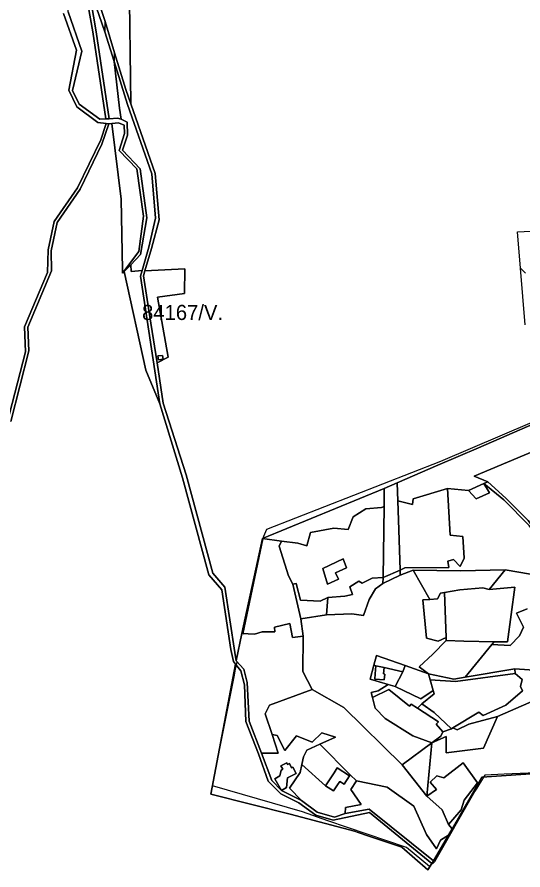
# Model space of a CAD drawing. Extents: x -477304 to -465429, y -1159113 to -1149210.
# Drawn here: x -474140 to -473638, y -1157120 to -1156274 of the extents above; entities that cross this region are included whole.
import ezdxf

# ---------------------------------------------------------------- set-up
doc = ezdxf.new("R2010")
doc.units = 0
for name, color, linetype in [('BPEJ_s', 7, 'Continuous'), ('orna_s', 7, 'Continuous'), ('ostatni_s', 7, 'Continuous'), ('PUPFL_s', 7, 'Continuous'), ('trav_porost_s', 7, 'Continuous'), ('voda_s', 7, 'Continuous')]:
    doc.layers.add(name, color=color, linetype=linetype)

msp = doc.modelspace()

# ---------------------------------------------------------------- linework, layer by layer
at = {"layer": 'BPEJ_s'}
for points in [[(-473635.3, -1156527.85), (-473640.28, -1156522.85), (-473643.25, -1156486.94), (-473518.41, -1156480.7)], [(-473635.61, -1156579.35), (-473640.28, -1156522.85), (-473643.25, -1156486.94), (-473518.41, -1156480.7)], [(-473997.86, -1156657.65), (-474011.98, -1156624.28), (-474033.36, -1156526.21), (-474026.72, -1156519.68), (-474026.53, -1156526.15), (-474015.49, -1156525.34), (-474017.16, -1156531.03), (-473997.86, -1156657.65)], [(-473635.61, -1156579.35), (-473640.28, -1156522.85), (-473635.3, -1156527.85)], [(-473624.94, -1157023.58), (-473656.43, -1157024.97), (-473675.84, -1157025.82), (-473677.04, -1157027.74), (-473683.82, -1157038.65), (-473685.67, -1157041.89), (-473725.77, -1157111.99), (-473729.48, -1157115.43), (-473730.63, -1157116.5), (-473753.52, -1157097.77), (-473831.54, -1157071.07), (-473856.51, -1157062.4), (-473945.95, -1157036.57), (-473945.49, -1157034.16), (-473924.12, -1156926.64), (-473922.89, -1156920.78), (-473922.06, -1156916.85), (-473921.33, -1156913.42), (-473922.3, -1156912.35), (-473916.62, -1156885.51), (-473915.44, -1156885.55), (-473895.53, -1156791.34), (-473896.3, -1156791.24), (-473895.44, -1156790.88), (-473895, -1156788.8), (-473891.88, -1156782.04), (-473719.53, -1156714.42), (-473628.68, -1156675.76)], [(-473685.67, -1157041.89), (-473725.77, -1157111.99), (-473729.48, -1157115.43), (-473730.63, -1157116.5), (-473753.52, -1157097.77), (-473831.54, -1157071.07), (-473856.51, -1157062.4), (-473945.95, -1157036.57), (-473945.49, -1157034.16), (-473924.12, -1156926.64), (-473922.89, -1156920.78), (-473922.06, -1156916.85), (-473921.33, -1156913.42), (-473922.3, -1156912.35), (-473916.62, -1156885.51), (-473915.44, -1156885.55), (-473895.53, -1156791.34), (-473896.3, -1156791.24), (-473895.44, -1156790.88), (-473895, -1156788.8), (-473891.88, -1156782.04), (-473719.53, -1156714.42), (-473628.68, -1156675.76)], [(-473624.94, -1157023.58), (-473656.43, -1157024.97), (-473675.84, -1157025.82), (-473677.04, -1157027.74), (-473683.82, -1157038.65), (-473685.67, -1157041.89)]]:
    msp.add_lwpolyline(points, dxfattribs=at)
msp.add_lwpolyline([(-474026.72, -1156519.68), (-474026.53, -1156526.15), (-474015.49, -1156525.34), (-474017.16, -1156531.03), (-473997.86, -1156657.65), (-474011.98, -1156624.28), (-474033.36, -1156526.21)], close=True, dxfattribs=at)
at = {"layer": 'orna_s'}
msp.add_lwpolyline([(-473857.09, -1157015.42), (-473855.53, -1157007.82), (-473852.15, -1157001.14), (-473839.31, -1156995.23), (-473809.14, -1157025.47), (-473809.79, -1157026.49), (-473822.14, -1157018.67), (-473825.28, -1157023.55), (-473829.66, -1157030.38), (-473833.62, -1157036.52)], close=True, dxfattribs=at)
at = {"layer": 'ostatni_s'}
for points in [[(-474037.61, -1156229.81), (-474028.57, -1156232.83), (-474026.76, -1156359.93), (-474031.89, -1156345.94), (-474042.95, -1156309.44), (-474052.35, -1156278.4), (-474066.82, -1156233.62), (-474042.47, -1156171.31), (-474049.02, -1156144.68), (-474053.17, -1156121.61), (-474043.37, -1156123.69), (-474034.02, -1156182.2)], [(-474052.43, -1156288.7), (-474069.54, -1156239.52), (-474066.82, -1156233.62), (-474052.35, -1156278.4)], [(-474069.54, -1156239.52), (-474052.43, -1156288.7), (-474043.29, -1156318.1), (-474038.12, -1156364.39), (-474036.3, -1156375.32), (-474040.06, -1156374.35), (-474048.28, -1156374.74), (-474061.27, -1156288.53)], [(-474043.29, -1156318.1), (-474052.43, -1156288.7), (-474052.35, -1156278.4), (-474042.95, -1156309.44)], [(-473922.3, -1156912.35), (-473914.71, -1156920.71), (-473911.38, -1156933.99), (-473909.53, -1156972.35), (-473897.3, -1157004.07), (-473886.81, -1157031.3), (-473877.33, -1157040.99), (-473857.43, -1157051), (-473842.09, -1157062.7), (-473824.97, -1157067.66), (-473814.08, -1157063.94), (-473790.51, -1157059.7), (-473726.72, -1157110.73), (-473728.31, -1157113.44), (-473790.24, -1157063.08), (-473826.1, -1157070.65), (-473843.3, -1157065.73), (-473860.1, -1157053.45), (-473878.19, -1157044.45), (-473890.46, -1157031.99), (-473900.3, -1157004.7), (-473912.78, -1156972.64), (-473914.03, -1156936.2), (-473917.65, -1156922.28), (-473922.96, -1156915.74), (-473925.1, -1156913.07), (-473927.51, -1156901.29), (-473936.38, -1156841.96), (-473949.45, -1156827.21), (-473975.39, -1156730.94), (-473997.86, -1156657.65), (-474017.16, -1156531.03), (-474015.49, -1156525.34), (-474008.92, -1156502.01), (-474002.28, -1156473.39), (-474006.03, -1156429.36), (-474030.07, -1156360.6), (-474043.29, -1156318.1), (-474042.95, -1156309.44), (-474031.89, -1156345.94), (-474026.76, -1156359.93), (-474002.58, -1156429.04), (-473998.75, -1156475.14), (-474006.16, -1156503.37), (-474012.87, -1156525.61), (-474014.31, -1156530.61), (-474006.92, -1156577.65), (-474000.54, -1156616.74), (-473994.68, -1156657.05), (-473971.74, -1156728.05), (-473945.34, -1156825.59), (-473933.48, -1156839.44), (-473923.72, -1156904.13)], [(-474045.77, -1156379.58), (-474039.16, -1156378.68), (-474033.22, -1156381.18), (-474033.15, -1156389.39), (-474038.5, -1156406.38), (-474020.86, -1156424.63), (-474014.06, -1156471.35), (-474018.92, -1156506.46), (-474035.13, -1156527.8), (-474035.18, -1156524.69), (-474036.49, -1156454.6)], [(-473973.12, -1156523.77), (-473973.39, -1156548.1), (-474000.28, -1156551.66), (-473989.79, -1156611.12), (-474000.54, -1156616.74), (-474006.92, -1156577.65), (-474014.31, -1156530.61), (-474012.87, -1156525.61)], [(-473999.41, -1156613.91), (-473994.77, -1156613.22), (-473995.25, -1156609.52), (-473999.87, -1156610.12)], [(-473999.41, -1156613.91), (-473999.87, -1156610.12), (-473995.25, -1156609.52), (-473994.77, -1156613.22)], [(-473776.79, -1156835.78), (-473776.71, -1156829.95), (-473759.72, -1156822.46), (-473759.55, -1156827.55)], [(-473785.83, -1156916.85), (-473783.22, -1156907.08), (-473754.77, -1156917.28), (-473757.15, -1156923.32), (-473775.7, -1156919.14), (-473783.81, -1156917.31)], [(-473775.04, -1156925.58), (-473775.57, -1156931.43), (-473784.96, -1156930.62), (-473784.52, -1156925.47), (-473783.81, -1156917.31), (-473775.7, -1156919.14), (-473776.27, -1156925.47)], [(-473739.18, -1156950.08), (-473764.55, -1156937.91), (-473757.15, -1156923.32), (-473754.77, -1156917.28), (-473731.67, -1156925.53), (-473730.03, -1156931.27), (-473726.97, -1156941.99)], [(-473866.04, -1157018), (-473862.85, -1157024.35), (-473871.43, -1157028.66), (-473872.4, -1157038.09), (-473877.33, -1157040.99), (-473884.05, -1157029.58), (-473879.12, -1157026.68), (-473877.81, -1157020.86), (-473876.17, -1157020.04), (-473877.89, -1157016.63), (-473872.09, -1157013.71), (-473871.28, -1157015.32), (-473869.59, -1157014.46), (-473867.45, -1157018.71)], [(-473815.15, -1157034.83), (-473819.36, -1157032.12), (-473821.92, -1157035.37), (-473825.88, -1157041.51), (-473833.62, -1157036.52), (-473829.66, -1157030.38), (-473825.28, -1157023.55), (-473822.14, -1157018.67), (-473809.79, -1157026.49)]]:
    msp.add_lwpolyline(points, close=True, dxfattribs=at)
for points in [[(-474069.54, -1156239.52), (-474061.27, -1156288.53), (-474048.28, -1156374.74), (-474051.59, -1156374.9), (-474064.45, -1156288.66), (-474073.09, -1156240.32)], [(-474102.73, -1156476.84), (-474079.79, -1156443.22), (-474056.61, -1156395.7), (-474051.24, -1156379.61), (-474048.68, -1156379.97), (-474055.46, -1156399.93), (-474077.01, -1156444.51), (-474099.7, -1156477.6), (-474105.75, -1156505.65), (-474105.35, -1156525.79), (-474129.05, -1156581.48), (-474127.91, -1156605.09), (-474145.88, -1156675.24)], [(-474149.87, -1156677.69), (-474131.17, -1156605.89), (-474132.22, -1156581.15), (-474109.31, -1156527.25), (-474108.79, -1156504.66), (-474102.73, -1156476.84)]]:
    msp.add_lwpolyline(points, dxfattribs=at)
at = {"layer": 'PUPFL_s'}
for points in [[(-474051.59, -1156374.9), (-474057.58, -1156375.18), (-474078.1, -1156360.37), (-474084.63, -1156346.69), (-474075.43, -1156307.81), (-474089.05, -1156268.87), (-474088.95, -1156259.61), (-474079.39, -1156250.19), (-474076.05, -1156236.2), (-474063.43, -1156215.03), (-474073.09, -1156240.32), (-474064.45, -1156288.66)], [(-474006.03, -1156429.36), (-474002.28, -1156473.39), (-474008.92, -1156502.01), (-474015.49, -1156525.34), (-474026.53, -1156526.15), (-474026.72, -1156519.68), (-474017.03, -1156509.3), (-474010.98, -1156473.24), (-474017.67, -1156424.46), (-474035.2, -1156405.88), (-474030.17, -1156391.19), (-474030.39, -1156378.23), (-474036.3, -1156375.32), (-474038.12, -1156364.39), (-474043.29, -1156318.1), (-474030.07, -1156360.6)], [(-473615.48, -1156796.18), (-473612.09, -1156793.67), (-473600.75, -1156810.16), (-473575.97, -1156802.37), (-473497.06, -1156777.58), (-473460.14, -1156775.02), (-473508.36, -1156792.73), (-473549.63, -1156807.91), (-473590.97, -1156823.09), (-473592.02, -1156818.75), (-473603.88, -1156813.25), (-473613.61, -1156797.97), (-473616.85, -1156799.06), (-473631.7, -1156778.3), (-473656.78, -1156752.69), (-473676.71, -1156736.56), (-473672.85, -1156734.78), (-473654.9, -1156751.2), (-473632.64, -1156773.19), (-473619.83, -1156790.32)], [(-473879.61, -1156798.67), (-473870.57, -1156828.16), (-473866.27, -1156836.61), (-473858.16, -1156870.84), (-473855.82, -1156888.08), (-473866.31, -1156889.31), (-473869.05, -1156875.58), (-473884.22, -1156879.12), (-473884.11, -1156883.57), (-473896.5, -1156883.71), (-473904.08, -1156885.94), (-473916.62, -1156885.51), (-473896.3, -1156791.24), (-473877.47, -1156793.76)], [(-473730.22, -1156851.64), (-473746.77, -1156822.6), (-473699.96, -1156823.35), (-473655.58, -1156822.27), (-473671.31, -1156841.58), (-473677.73, -1156840.13), (-473700.5, -1156842.22), (-473715.75, -1156844.76), (-473719.75, -1156845.43), (-473722.58, -1156851.05)], [(-473912.78, -1156972.64), (-473900.3, -1157004.7), (-473890.46, -1157031.99), (-473878.19, -1157044.45), (-473860.1, -1157053.45), (-473843.3, -1157065.73), (-473826.1, -1157070.65), (-473790.24, -1157063.08), (-473728.31, -1157113.44), (-473732.12, -1157119.91), (-473758.01, -1157097.37), (-473791.72, -1157085.98), (-473801.21, -1157082.77), (-473804.88, -1157081.53), (-473868.87, -1157064.57), (-473947.49, -1157044.65), (-473922.96, -1156915.74), (-473917.65, -1156922.28), (-473914.03, -1156936.2)], [(-473839.31, -1156995.23), (-473823.97, -1156988.18), (-473837.48, -1156983.95), (-473846.98, -1156993.02), (-473862.59, -1156987.01), (-473873.99, -1157001.27), (-473881.53, -1156986.46), (-473886.75, -1156985.65), (-473893.6, -1156965.06), (-473889.41, -1156956.36), (-473846.85, -1156941.07), (-473815.51, -1156958.92), (-473757.6, -1157015.73), (-473733.3, -1157046.88), (-473717.94, -1157060.33), (-473711.83, -1157074.99), (-473708.25, -1157079.15), (-473711.8, -1157085.34), (-473719.67, -1157090.37), (-473723.56, -1157098.83), (-473733.53, -1157084.85), (-473746.1, -1157056.59), (-473772.71, -1157037.83), (-473803.07, -1157031.55), (-473809.14, -1157025.47)], [(-473711.83, -1157074.99), (-473699.06, -1157060.27), (-473696.31, -1157050.73), (-473682.95, -1157033.35), (-473697.33, -1157013.67), (-473716.39, -1157028.49), (-473723.32, -1157026.58), (-473730.06, -1157032.72), (-473723.69, -1157040.12), (-473733.3, -1157046.88), (-473728.4, -1156993.75), (-473713.94, -1156987.63), (-473714.1, -1157003.71), (-473677.14, -1156999.21), (-473663.21, -1156967.68), (-473600.93, -1156940.69), (-473574.06, -1156943.39), (-473598.67, -1156982.16), (-473625.44, -1157024.37), (-473678.83, -1157027.86), (-473708.25, -1157079.15)], [(-473733.3, -1157046.88), (-473757.6, -1157015.73), (-473728.4, -1156993.75)], [(-473730.06, -1157032.72), (-473723.32, -1157026.58), (-473716.39, -1157028.49), (-473697.33, -1157013.67), (-473682.95, -1157033.35), (-473696.31, -1157050.73), (-473699.06, -1157060.27), (-473711.83, -1157074.99), (-473717.94, -1157060.33), (-473733.3, -1157046.88), (-473723.69, -1157040.12)], [(-473746.1, -1157056.59), (-473733.53, -1157084.85), (-473723.56, -1157098.83), (-473719.67, -1157090.37), (-473711.8, -1157085.34), (-473726.72, -1157110.73), (-473790.51, -1157059.7), (-473814.08, -1157063.94), (-473813.92, -1157057.82), (-473798.49, -1157054.99), (-473808.52, -1157040.26), (-473803.07, -1157031.55), (-473772.71, -1157037.83)]]:
    msp.add_lwpolyline(points, close=True, dxfattribs=at)
for points in [[(-473625.81, -1156676.7), (-473682.06, -1156701.08), (-473722.22, -1156718.42), (-473762.61, -1156735.84), (-473775.45, -1156741.39), (-473896.3, -1156791.24), (-473916.62, -1156885.51), (-473922.3, -1156912.35), (-473923.72, -1156904.13), (-473933.48, -1156839.44), (-473945.34, -1156825.59), (-473971.74, -1156728.05), (-473994.68, -1156657.05), (-474000.54, -1156616.74), (-473989.79, -1156611.12), (-474000.28, -1156551.66), (-473973.39, -1156548.1), (-473973.12, -1156523.77), (-474012.87, -1156525.61), (-474006.16, -1156503.37), (-473998.75, -1156475.14), (-474002.58, -1156429.04), (-474026.76, -1156359.93), (-474028.57, -1156232.83)], [(-474093.54, -1156270.48), (-474080.51, -1156306.81), (-474088.23, -1156346.54), (-474080.4, -1156363.07), (-474059.38, -1156378.47), (-474051.24, -1156379.61), (-474056.61, -1156395.7), (-474079.79, -1156443.22), (-474102.73, -1156476.84), (-474108.79, -1156504.66), (-474109.31, -1156527.25), (-474132.22, -1156581.15), (-474131.17, -1156605.89), (-474149.87, -1156677.69)], [(-474145.88, -1156675.24), (-474127.91, -1156605.09), (-474129.05, -1156581.48), (-474105.35, -1156525.79), (-474105.75, -1156505.65), (-474099.7, -1156477.6), (-474077.01, -1156444.51), (-474055.46, -1156399.93), (-474048.68, -1156379.97), (-474045.77, -1156379.58), (-474036.49, -1156454.6), (-474035.18, -1156524.69), (-474035.13, -1156527.8), (-474033.36, -1156526.21), (-474011.98, -1156624.28), (-473997.86, -1156657.65), (-473975.39, -1156730.94), (-473949.45, -1156827.21), (-473936.38, -1156841.96), (-473927.51, -1156901.29), (-473925.1, -1156913.07), (-473922.96, -1156915.74), (-473947.49, -1157044.65), (-473868.87, -1157064.57), (-473804.88, -1157081.53), (-473801.21, -1157082.77), (-473791.72, -1157085.98), (-473758.01, -1157097.37), (-473732.12, -1157119.91), (-473728.31, -1157113.44), (-473726.72, -1157110.73), (-473711.8, -1157085.34), (-473708.25, -1157079.15), (-473678.83, -1157027.86), (-473625.44, -1157024.37)]]:
    msp.add_lwpolyline(points, dxfattribs=at)
at = {"layer": 'trav_porost_s'}
for points in [[(-473997.86, -1156657.65), (-474011.98, -1156624.28), (-474033.36, -1156526.21), (-474026.72, -1156519.68), (-474026.53, -1156526.15), (-474015.49, -1156525.34), (-474017.16, -1156531.03)], [(-473682.06, -1156701.08), (-473625.81, -1156676.7), (-473567.65, -1156649.8), (-473558.64, -1156647.88), (-473523.48, -1156640.39), (-473521.49, -1156643.14), (-473614.92, -1156686.78), (-473620.07, -1156701.55), (-473686.39, -1156729.3), (-473672.85, -1156734.78), (-473676.71, -1156736.56), (-473692.02, -1156743.6), (-473712.78, -1156741.4), (-473746.72, -1156751.77), (-473747.42, -1156757.46), (-473762.01, -1156753.75), (-473762.61, -1156735.84), (-473722.22, -1156718.42)], [(-473686.39, -1156729.3), (-473620.07, -1156701.55), (-473614.92, -1156686.78), (-473521.49, -1156643.14), (-473499.66, -1156662.67), (-473491.08, -1156680.72), (-473475.64, -1156715.43), (-473496.13, -1156720.47), (-473523.99, -1156732.42), (-473522.08, -1156738.59), (-473510.24, -1156776.82), (-473575.33, -1156798.45), (-473575.97, -1156802.37), (-473600.75, -1156810.16), (-473612.09, -1156793.67), (-473616.43, -1156787.8), (-473619.83, -1156790.32), (-473632.64, -1156773.19), (-473654.9, -1156751.2), (-473672.85, -1156734.78)], [(-473775.45, -1156741.39), (-473762.61, -1156735.84), (-473762.01, -1156753.75), (-473761.04, -1156782.57), (-473759.72, -1156822.46), (-473776.71, -1156829.95), (-473775.7, -1156759.27)], [(-473676.71, -1156736.56), (-473671.17, -1156745.99), (-473684.21, -1156751.86), (-473692.02, -1156743.6)], [(-473775.45, -1156741.39), (-473775.7, -1156759.27), (-473778.11, -1156760.24), (-473793.65, -1156761.85), (-473806.28, -1156769.61), (-473811.25, -1156782.16), (-473825.39, -1156780.75), (-473848.48, -1156785.29), (-473852.24, -1156798.58), (-473861.31, -1156795.83), (-473877.47, -1156793.76), (-473896.3, -1156791.24)], [(-473762.01, -1156753.75), (-473747.42, -1156757.46), (-473746.72, -1156751.77), (-473712.78, -1156741.4), (-473710.07, -1156787.77), (-473697.42, -1156789.32), (-473696.38, -1156810.73), (-473700.36, -1156818.83), (-473706.82, -1156812.07), (-473712.31, -1156813.57), (-473711.46, -1156819.87), (-473754.94, -1156820.36), (-473759.72, -1156822.46), (-473761.04, -1156782.57)], [(-473778.11, -1156760.24), (-473775.7, -1156759.27), (-473776.71, -1156829.95), (-473787.41, -1156830.48), (-473797.37, -1156835.38), (-473800.6, -1156833.48), (-473809.61, -1156838.97), (-473806.96, -1156846.65), (-473814.72, -1156848.44), (-473831.5, -1156849.73), (-473838.93, -1156853.21), (-473858.42, -1156852.26), (-473862.74, -1156835.67), (-473866.27, -1156836.61), (-473870.57, -1156828.16), (-473879.61, -1156798.67), (-473877.47, -1156793.76), (-473861.31, -1156795.83), (-473852.24, -1156798.58), (-473848.48, -1156785.29), (-473825.39, -1156780.75), (-473811.25, -1156782.16), (-473806.28, -1156769.61), (-473793.65, -1156761.85)], [(-473812.95, -1156820.41), (-473816.21, -1156811.37), (-473836.36, -1156820.8), (-473831.69, -1156836.59), (-473820.85, -1156831.57), (-473823.75, -1156825.06)], [(-473836.36, -1156820.8), (-473816.21, -1156811.37), (-473812.95, -1156820.41), (-473823.75, -1156825.06), (-473820.85, -1156831.57), (-473831.69, -1156836.59)], [(-473784.17, -1156840.94), (-473776.79, -1156835.78), (-473759.55, -1156827.55), (-473746.77, -1156822.6), (-473730.22, -1156851.64), (-473737.1, -1156852.13), (-473733.48, -1156890.06), (-473722.08, -1156892.88), (-473714.16, -1156889.41), (-473714.02, -1156892.2), (-473727.24, -1156905.84), (-473740.97, -1156918.59), (-473731.67, -1156925.53), (-473754.77, -1156917.28), (-473783.22, -1156907.08), (-473785.83, -1156916.85), (-473789.54, -1156930.78), (-473771.43, -1156935.95), (-473781.38, -1156942.21), (-473788.5, -1156943.75), (-473787.15, -1156948.82), (-473784.47, -1156959.34), (-473774.55, -1156969.84), (-473747.02, -1156986.84), (-473728.4, -1156993.75), (-473757.6, -1157015.73), (-473815.51, -1156958.92), (-473846.85, -1156941.07), (-473856.36, -1156923.04), (-473855.82, -1156888.08), (-473858.16, -1156870.84), (-473832.78, -1156866.72), (-473807.75, -1156865.96), (-473795.97, -1156867.65), (-473790.38, -1156851.71)], [(-473809.61, -1156838.97), (-473800.6, -1156833.48), (-473797.37, -1156835.38), (-473787.41, -1156830.48), (-473776.71, -1156829.95), (-473776.79, -1156835.78), (-473784.17, -1156840.94), (-473790.38, -1156851.71), (-473795.97, -1156867.65), (-473807.75, -1156865.96), (-473832.78, -1156866.72), (-473831.5, -1156849.73), (-473814.72, -1156848.44), (-473806.96, -1156846.65)], [(-473838.93, -1156853.21), (-473831.5, -1156849.73), (-473832.78, -1156866.72), (-473858.16, -1156870.84), (-473866.27, -1156836.61), (-473862.74, -1156835.67), (-473858.42, -1156852.26)], [(-473671.31, -1156841.58), (-473646.12, -1156839.51), (-473653.38, -1156893.81), (-473666.46, -1156893.62), (-473696.71, -1156893), (-473714.02, -1156892.2), (-473714.16, -1156889.41), (-473715.75, -1156844.76), (-473700.5, -1156842.22), (-473677.73, -1156840.13)], [(-473722.58, -1156851.05), (-473719.75, -1156845.43), (-473715.75, -1156844.76), (-473714.16, -1156889.41), (-473722.08, -1156892.88), (-473733.48, -1156890.06), (-473737.1, -1156852.13), (-473730.22, -1156851.64)], [(-473893.6, -1156965.06), (-473886.75, -1156985.65), (-473880.6, -1157004.13), (-473897.3, -1157004.07), (-473909.53, -1156972.35), (-473911.38, -1156933.99), (-473914.71, -1156920.71), (-473922.3, -1156912.35), (-473916.62, -1156885.51), (-473904.08, -1156885.94), (-473896.5, -1156883.71), (-473884.11, -1156883.57), (-473884.22, -1156879.12), (-473869.05, -1156875.58), (-473866.31, -1156889.31), (-473855.82, -1156888.08), (-473856.36, -1156923.04), (-473846.85, -1156941.07), (-473889.41, -1156956.36)], [(-473740.97, -1156918.59), (-473727.24, -1156905.84), (-473714.02, -1156892.2), (-473696.71, -1156893), (-473666.46, -1156893.62), (-473668.64, -1156896.29), (-473695.19, -1156928.83), (-473706.33, -1156930.71), (-473731.67, -1156925.53)], [(-473783.81, -1156917.31), (-473784.52, -1156925.47), (-473784.96, -1156930.62), (-473775.57, -1156931.43), (-473775.04, -1156925.58), (-473776.27, -1156925.47), (-473775.7, -1156919.14), (-473757.15, -1156923.32), (-473764.55, -1156937.91), (-473771.43, -1156935.95), (-473789.54, -1156930.78), (-473785.83, -1156916.85)], [(-473645.96, -1156920.52), (-473622.25, -1156921.95), (-473616.45, -1156919.09), (-473593.29, -1156918.32), (-473582.41, -1156914.94), (-473600.93, -1156940.69), (-473663.21, -1156967.68), (-473691.66, -1156975.17), (-473703.15, -1156980.95), (-473707.36, -1156979.11), (-473681.66, -1156963.5), (-473677.34, -1156966.78), (-473654.95, -1156956.33), (-473638.27, -1156942.38), (-473640.37, -1156938.09), (-473638.75, -1156931.15), (-473645.64, -1156924.98)], [(-473638.75, -1156931.15), (-473640.37, -1156938.09), (-473638.27, -1156942.38), (-473654.95, -1156956.33), (-473677.34, -1156966.78), (-473681.66, -1156963.5), (-473707.36, -1156979.11), (-473708.79, -1156979.98), (-473725.93, -1156963.61), (-473738.33, -1156955.2), (-473726.03, -1156945.28), (-473726.97, -1156941.99), (-473730.03, -1156931.27), (-473704.87, -1156933.07), (-473645.64, -1156924.98)], [(-473706.33, -1156930.71), (-473695.19, -1156928.83), (-473645.96, -1156920.52), (-473645.64, -1156924.98), (-473704.87, -1156933.07), (-473730.03, -1156931.27), (-473731.67, -1156925.53)], [(-473739.18, -1156950.08), (-473726.97, -1156941.99), (-473726.03, -1156945.28), (-473738.33, -1156955.2), (-473742.34, -1156959.47), (-473748.7, -1156955.35), (-473750.51, -1156957.31), (-473771.04, -1156941.09), (-473787.15, -1156948.82), (-473788.5, -1156943.75), (-473781.38, -1156942.21), (-473771.43, -1156935.95), (-473764.55, -1156937.91)], [(-473771.04, -1156941.09), (-473750.51, -1156957.31), (-473748.7, -1156955.35), (-473742.34, -1156959.47), (-473721.61, -1156972.89), (-473723.93, -1156975.39), (-473717.37, -1156983), (-473719.21, -1156987.1), (-473728.4, -1156993.75), (-473747.02, -1156986.84), (-473774.55, -1156969.84), (-473784.47, -1156959.34), (-473787.15, -1156948.82)], [(-473742.34, -1156959.47), (-473738.33, -1156955.2), (-473725.93, -1156963.61), (-473708.79, -1156979.98), (-473717.37, -1156983), (-473723.93, -1156975.39), (-473721.61, -1156972.89)], [(-473708.79, -1156979.98), (-473707.36, -1156979.11), (-473703.15, -1156980.95), (-473691.66, -1156975.17), (-473663.21, -1156967.68), (-473677.14, -1156999.21), (-473714.1, -1157003.71), (-473713.94, -1156987.63), (-473728.4, -1156993.75), (-473719.21, -1156987.1), (-473717.37, -1156983)], [(-473877.33, -1157040.99), (-473886.81, -1157031.3), (-473897.3, -1157004.07), (-473880.6, -1157004.13), (-473886.75, -1156985.65), (-473881.53, -1156986.46), (-473873.99, -1157001.27), (-473862.59, -1156987.01), (-473846.98, -1156993.02), (-473837.48, -1156983.95), (-473823.97, -1156988.18), (-473839.31, -1156995.23), (-473852.15, -1157001.14), (-473855.53, -1157007.82), (-473857.09, -1157015.42), (-473858.7, -1157023.22), (-473869.35, -1157038.83), (-473857.43, -1157051), (-473877.33, -1157040.99), (-473872.4, -1157038.09), (-473871.43, -1157028.66), (-473862.85, -1157024.35), (-473866.04, -1157018), (-473867.45, -1157018.71), (-473869.59, -1157014.46), (-473871.28, -1157015.32), (-473872.09, -1157013.71), (-473877.89, -1157016.63), (-473876.17, -1157020.04), (-473877.81, -1157020.86), (-473879.12, -1157026.68), (-473884.05, -1157029.58)], [(-473842.09, -1157062.7), (-473857.43, -1157051), (-473869.35, -1157038.83), (-473858.7, -1157023.22), (-473857.09, -1157015.42), (-473833.62, -1157036.52), (-473825.88, -1157041.51), (-473821.92, -1157035.37), (-473819.36, -1157032.12), (-473815.15, -1157034.83), (-473809.79, -1157026.49), (-473809.14, -1157025.47), (-473803.07, -1157031.55), (-473808.52, -1157040.26), (-473798.49, -1157054.99), (-473813.92, -1157057.82), (-473814.08, -1157063.94), (-473824.97, -1157067.66)]]:
    msp.add_lwpolyline(points, close=True, dxfattribs=at)
for points in [[(-473630.36, -1156826.42), (-473655.58, -1156822.27), (-473699.96, -1156823.35), (-473746.77, -1156822.6), (-473759.55, -1156827.55), (-473759.72, -1156822.46), (-473754.94, -1156820.36), (-473711.46, -1156819.87), (-473712.31, -1156813.57), (-473706.82, -1156812.07), (-473700.36, -1156818.83), (-473696.38, -1156810.73), (-473697.42, -1156789.32), (-473710.07, -1156787.77), (-473712.78, -1156741.4), (-473692.02, -1156743.6), (-473684.21, -1156751.86), (-473671.17, -1156745.99), (-473676.71, -1156736.56), (-473656.78, -1156752.69), (-473631.7, -1156778.3)], [(-473633.86, -1156861.06), (-473644.25, -1156865.26), (-473637.47, -1156879.16), (-473641.42, -1156887.59), (-473650.67, -1156897.4), (-473668.64, -1156896.29), (-473666.46, -1156893.62), (-473653.38, -1156893.81), (-473646.12, -1156839.51), (-473671.31, -1156841.58), (-473655.58, -1156822.27), (-473630.36, -1156826.42)], [(-473622.25, -1156921.95), (-473645.96, -1156920.52), (-473695.19, -1156928.83), (-473668.64, -1156896.29), (-473650.67, -1156897.4), (-473641.42, -1156887.59), (-473637.47, -1156879.16), (-473644.25, -1156865.26), (-473633.86, -1156861.06)]]:
    msp.add_lwpolyline(points, dxfattribs=at)
at = {"layer": 'voda_s'}
msp.add_lwpolyline([(-474089.05, -1156268.87), (-474075.43, -1156307.81), (-474084.63, -1156346.69), (-474078.1, -1156360.37), (-474057.58, -1156375.18), (-474051.59, -1156374.9), (-474048.28, -1156374.74), (-474040.06, -1156374.35), (-474036.3, -1156375.32), (-474030.39, -1156378.23), (-474030.17, -1156391.19), (-474035.2, -1156405.88), (-474017.67, -1156424.46), (-474010.98, -1156473.24), (-474017.03, -1156509.3), (-474026.72, -1156519.68), (-474033.36, -1156526.21), (-474035.13, -1156527.8), (-474018.92, -1156506.46), (-474014.06, -1156471.35), (-474020.86, -1156424.63), (-474038.5, -1156406.38), (-474033.15, -1156389.39), (-474033.22, -1156381.18), (-474039.16, -1156378.68), (-474045.77, -1156379.58), (-474048.68, -1156379.97), (-474051.24, -1156379.61), (-474059.38, -1156378.47), (-474080.4, -1156363.07), (-474088.23, -1156346.54), (-474080.51, -1156306.81), (-474093.54, -1156270.48)], dxfattribs=at)

# ---------------------------------------------------------------- texts
at = {"layer": 'BPEJ_s'}
msp.add_text('84167/V.', height=15, dxfattribs=at).set_placement((-474015.61, -1156574.41))

doc.saveas('drawing.dxf')
